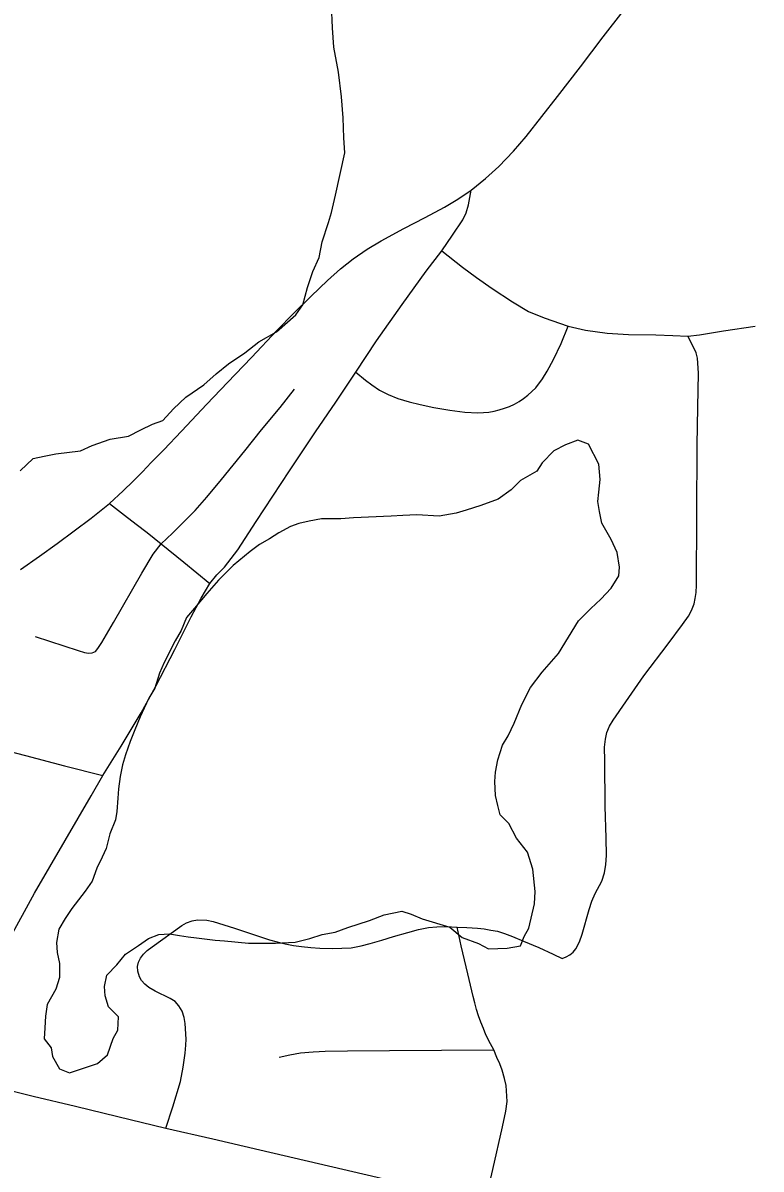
# Model space of a CAD drawing. Extents: x 103424 to 290657, y 38711 to 110967.
# Drawn here: x 214250.2701 to 214250.451, y 40209.4297 to 40209.7104 of the extents above; entities that cross this region are included whole.
import ezdxf

# ---------------------------------------------------------------- set-up
doc = ezdxf.new("R2010")
doc.units = 0
for name, color, linetype in [('GM_X_Major_Lake', 7, 'Continuous'), ('GM_X_Major_River', 7, 'Continuous'), ('GM_X_Minor_Lake', 7, 'Continuous'), ('GM_X_State_Route', 7, 'Continuous'), ('GM_X_Township_Road', 7, 'Continuous')]:
    doc.layers.add(name, color=color, linetype=linetype)

msp = doc.modelspace()

# ---------------------------------------------------------------- linework, layer by layer
at = {"layer": 'GM_X_Major_Lake'}
msp.add_lwpolyline([(214250.26946, 40209.60067), (214250.27268, 40209.60371), (214250.27534, 40209.60428), (214250.27818, 40209.60485), (214250.28426, 40209.60562), (214250.2871, 40209.60695), (214250.29147, 40209.60848), (214250.29602, 40209.60924), (214250.29905, 40209.61077), (214250.3019, 40209.6121), (214250.30437, 40209.61305), (214250.30702, 40209.6159), (214250.31006, 40209.61875), (214250.31442, 40209.6218), (214250.31746, 40209.62446), (214250.32049, 40209.62693), (214250.32448, 40209.6296), (214250.32789, 40209.63226), (214250.33226, 40209.63473), (214250.337, 40209.63892), (214250.33871, 40209.64139), (214250.33985, 40209.64557), (214250.34118, 40209.64956), (214250.34269, 40209.65298), (214250.34345, 40209.65678), (214250.34497, 40209.66153), (214250.34573, 40209.664), (214250.34668, 40209.66818), (214250.34896, 40209.67862), (214250.34877, 40209.68223), (214250.34858, 40209.68717), (214250.3482, 40209.6923), (214250.34745, 40209.69837), (214250.34631, 40209.70445), (214250.34593, 40209.7092), (214250.34574, 40209.71471)], dxfattribs=at)
at = {"layer": 'GM_X_Major_River'}
msp.add_lwpolyline([(214250.26946, 40209.60067), (214250.27268, 40209.60371), (214250.27534, 40209.60428), (214250.27818, 40209.60485), (214250.28426, 40209.60562), (214250.2871, 40209.60695), (214250.29147, 40209.60848), (214250.29602, 40209.60924), (214250.29905, 40209.61077), (214250.3019, 40209.6121), (214250.30437, 40209.61305), (214250.30702, 40209.6159), (214250.31006, 40209.61875), (214250.31442, 40209.6218), (214250.31746, 40209.62446), (214250.32049, 40209.62693), (214250.32448, 40209.6296), (214250.32789, 40209.63226), (214250.33226, 40209.63473), (214250.337, 40209.63892), (214250.33871, 40209.64139), (214250.33985, 40209.64557), (214250.34118, 40209.64956), (214250.34269, 40209.65298), (214250.34345, 40209.65678), (214250.34497, 40209.66153), (214250.34573, 40209.664), (214250.34668, 40209.66818), (214250.34896, 40209.67862), (214250.34877, 40209.68223), (214250.34858, 40209.68717), (214250.3482, 40209.6923), (214250.34745, 40209.69837), (214250.34631, 40209.70445), (214250.34593, 40209.7092), (214250.34574, 40209.71471)], dxfattribs=at)
at = {"layer": 'GM_X_Minor_Lake'}
for points in [[(214250.36297, 40209.4929), (214250.36524, 40209.49215), (214250.3679, 40209.49101), (214250.37473, 40209.48893), (214250.37776, 40209.48646), (214250.38175, 40209.48495), (214250.38421, 40209.48362), (214250.38877, 40209.48382), (214250.39199, 40209.48439), (214250.39294, 40209.48667), (214250.39408, 40209.48876), (214250.39541, 40209.49465), (214250.3956, 40209.49769), (214250.39503, 40209.5032), (214250.3937, 40209.50737), (214250.39105, 40209.51079), (214250.38915, 40209.51439), (214250.38706, 40209.51648), (214250.3865, 40209.51876), (214250.38593, 40209.52123), (214250.38574, 40209.52465), (214250.38593, 40209.52692), (214250.3865, 40209.52996), (214250.38764, 40209.53357), (214250.38896, 40209.53585), (214250.39048, 40209.53889), (214250.39238, 40209.54346), (214250.39447, 40209.54764), (214250.39731, 40209.55144), (214250.4013, 40209.556), (214250.40623, 40209.56398), (214250.40927, 40209.56702), (214250.41173, 40209.56931), (214250.4142, 40209.57197), (214250.4161, 40209.57501), (214250.41629, 40209.5771), (214250.41572, 40209.58071), (214250.4142, 40209.58393), (214250.41193, 40209.58792), (214250.41136, 40209.59077), (214250.41098, 40209.59323), (214250.41117, 40209.59551), (214250.41155, 40209.59855), (214250.41117, 40209.60235), (214250.40871, 40209.60728), (214250.40605, 40209.60823), (214250.40301, 40209.60709), (214250.40017, 40209.60557), (214250.39732, 40209.60271), (214250.39599, 40209.60062), (214250.39201, 40209.59834), (214250.38973, 40209.59606), (214250.38651, 40209.59378), (214250.38233, 40209.59225), (214250.37873, 40209.59111), (214250.37626, 40209.59034), (214250.37209, 40209.58958), (214250.36659, 40209.58995), (214250.36317, 40209.58976), (214250.36033, 40209.58957), (214250.35114, 40209.58923)], [(214250.35114, 40209.58923), (214250.34799, 40209.58898), (214250.34325, 40209.58898), (214250.34022, 40209.5884), (214250.33775, 40209.58783), (214250.33566, 40209.58707), (214250.33282, 40209.58555), (214250.33054, 40209.58403), (214250.32807, 40209.58269), (214250.3258, 40209.58098), (214250.32162, 40209.57756), (214250.31802, 40209.57394), (214250.31517, 40209.57071), (214250.31214, 40209.5671), (214250.31024, 40209.56482), (214250.30891, 40209.56159), (214250.30739, 40209.55912), (214250.30474, 40209.5538), (214250.3036, 40209.55114), (214250.30246, 40209.54753), (214250.30094, 40209.54506), (214250.2998, 40209.54259), (214250.29885, 40209.5405), (214250.29752, 40209.53727), (214250.29639, 40209.53442), (214250.29525, 40209.53119), (214250.29449, 40209.52872), (214250.29392, 40209.52587), (214250.29354, 40209.52283), (214250.29335, 40209.52055), (214250.29316, 40209.51732), (214250.29278, 40209.51523), (214250.29145, 40209.51181), (214250.2905, 40209.5082), (214250.28955, 40209.50611), (214250.28822, 40209.50345), (214250.28708, 40209.50022), (214250.28538, 40209.49775), (214250.28215, 40209.49357), (214250.28044, 40209.4911), (214250.27892, 40209.48844), (214250.27835, 40209.48521), (214250.27854, 40209.48274), (214250.27911, 40209.48008)], [(214250.27911, 40209.48008), (214250.27911, 40209.47666), (214250.27816, 40209.47381), (214250.27608, 40209.47001), (214250.2757, 40209.46716), (214250.27551, 40209.46432), (214250.27532, 40209.46166), (214250.27702, 40209.45938), (214250.2774, 40209.45729), (214250.27911, 40209.45425), (214250.28158, 40209.45331), (214250.28841, 40209.45559), (214250.29087, 40209.45769), (214250.2922, 40209.46168), (214250.29334, 40209.46377), (214250.29353, 40209.467), (214250.29106, 40209.46946), (214250.29031, 40209.47212), (214250.29012, 40209.4744), (214250.29069, 40209.47725), (214250.29315, 40209.47972), (214250.29524, 40209.48238), (214250.29846, 40209.48447), (214250.30093, 40209.48618), (214250.3034, 40209.48714), (214250.30605, 40209.48733), (214250.30852, 40209.48695), (214250.31061, 40209.48658), (214250.31269, 40209.48639), (214250.31725, 40209.48582), (214250.31952, 40209.48564), (214250.3254, 40209.48507), (214250.33204, 40209.48508), (214250.33679, 40209.48528), (214250.34039, 40209.48623), (214250.34343, 40209.48718), (214250.34665, 40209.48776), (214250.34969, 40209.4889), (214250.355, 40209.49062), (214250.3586, 40209.49195), (214250.36297, 40209.4929)]]:
    msp.add_lwpolyline(points, dxfattribs=at)
at = {"layer": 'GM_X_State_Route'}
msp.add_lwpolyline([(214250.26955, 40209.57657), (214250.27416, 40209.57983), (214250.2785, 40209.58288), (214250.28269, 40209.58598), (214250.28683, 40209.58909), (214250.29136, 40209.59274), (214250.29468, 40209.59585), (214250.2971, 40209.59821), (214250.2994, 40209.6005), (214250.30157, 40209.60274), (214250.30465, 40209.60589), (214250.30899, 40209.61046), (214250.31522, 40209.61705), (214250.32028, 40209.62232), (214250.32614, 40209.62847), (214250.33239, 40209.63512), (214250.33638, 40209.63924), (214250.34076, 40209.64352), (214250.34476, 40209.64733), (214250.34796, 40209.65019), (214250.35101, 40209.6526), (214250.35448, 40209.65496), (214250.35786, 40209.657), (214250.36344, 40209.66005), (214250.36863, 40209.66272), (214250.37344, 40209.66529), (214250.37663, 40209.6672), (214250.37994, 40209.66943), (214250.38344, 40209.6723), (214250.3867, 40209.6752), (214250.39032, 40209.67901), (214250.39342, 40209.68261), (214250.40112, 40209.6924), (214250.40668, 40209.69965), (214250.41229, 40209.70696), (214250.41715, 40209.71329)], dxfattribs=at)
at = {"layer": 'GM_X_Township_Road'}
for points in [[(214250.26669, 40209.4858), (214250.27297, 40209.49732), (214250.2805, 40209.51021), (214250.28687, 40209.52112), (214250.28974, 40209.52609), (214250.29422, 40209.53329), (214250.29912, 40209.54148), (214250.30265, 40209.54801), (214250.30737, 40209.55696), (214250.31132, 40209.56492), (214250.3138, 40209.56954), (214250.31594, 40209.57316), (214250.31766, 40209.57521), (214250.31947, 40209.57711), (214250.32276, 40209.58136), (214250.32723, 40209.58831), (214250.33543, 40209.60075), (214250.34181, 40209.61022), (214250.34677, 40209.61754), (214250.35172, 40209.62485), (214250.35677, 40209.63252), (214250.36305, 40209.64147), (214250.36887, 40209.64962), (214250.37277, 40209.65462), (214250.37534, 40209.65845), (214250.37792, 40209.66215), (214250.37868, 40209.66386), (214250.37929, 40209.66587), (214250.37994, 40209.66943)], [(214250.37277, 40209.65462), (214250.37784, 40209.65057), (214250.38121, 40209.64806), (214250.38504, 40209.64534), (214250.39007, 40209.64207), (214250.39394, 40209.63976), (214250.39781, 40209.63815), (214250.40372, 40209.6361), (214250.40798, 40209.63518), (214250.41326, 40209.63442), (214250.41849, 40209.63412), (214250.42519, 40209.63402), (214250.4293, 40209.63388), (214250.43303, 40209.63367), (214250.43587, 40209.63403), (214250.44175, 40209.63496), (214250.44954, 40209.63613)], [(214250.35172, 40209.62485), (214250.35405, 40209.62294), (214250.35562, 40209.62176), (214250.35749, 40209.6205), (214250.35964, 40209.6194), (214250.36196, 40209.61844), (214250.36473, 40209.61763), (214250.36745, 40209.61696), (214250.37076, 40209.61622), (214250.37469, 40209.61557), (214250.37836, 40209.61507), (214250.3816, 40209.61493), (214250.38293, 40209.61496), (214250.38423, 40209.61509), (214250.38553, 40209.6153), (214250.38683, 40209.61562), (214250.38809, 40209.61602), (214250.38932, 40209.6165), (214250.39051, 40209.61707), (214250.39167, 40209.61772), (214250.39276, 40209.61845), (214250.39382, 40209.61926), (214250.3948, 40209.62013), (214250.39574, 40209.62107), (214250.39738, 40209.62322), (214250.39858, 40209.62513), (214250.40009, 40209.628), (214250.40201, 40209.63187), (214250.40372, 40209.6361)], [(214250.40223, 40209.48127), (214250.4032, 40209.48166), (214250.40411, 40209.48223), (214250.4049, 40209.48287), (214250.40559, 40209.48369), (214250.40646, 40209.48541), (214250.40712, 40209.48726), (214250.40885, 40209.49331), (214250.40953, 40209.49532), (214250.41034, 40209.49718), (214250.41195, 40209.50025), (214250.4126, 40209.50231), (214250.41295, 40209.50433), (214250.41305, 40209.50649), (214250.413, 40209.51082), (214250.41275, 40209.51851), (214250.41264, 40209.52969), (214250.4126, 40209.53306), (214250.4128, 40209.53497), (214250.41316, 40209.53663), (214250.41386, 40209.53819), (214250.41471, 40209.53966), (214250.41784, 40209.54417), (214250.42225, 40209.55053), (214250.42816, 40209.55837), (214250.43172, 40209.56309), (214250.43321, 40209.56512), (214250.43393, 40209.56651), (214250.43454, 40209.56817), (214250.43484, 40209.56948), (214250.43504, 40209.57089), (214250.43513, 40209.57274), (214250.43526, 40209.60702), (214250.43544, 40209.61626), (214250.4356, 40209.62466), (214250.43538, 40209.6283), (214250.43505, 40209.62959), (214250.43409, 40209.63161), (214250.43303, 40209.63367)], [(214250.27311, 40209.56014), (214250.28368, 40209.55671), (214250.28524, 40209.55626), (214250.28621, 40209.55608), (214250.28709, 40209.55617), (214250.28792, 40209.55649), (214250.28852, 40209.55718), (214250.28949, 40209.55866), (214250.29235, 40209.56355), (214250.29928, 40209.57568), (214250.30202, 40209.58031), (214250.30401, 40209.5828), (214250.30679, 40209.58544), (214250.31229, 40209.59098), (214250.3152, 40209.59427), (214250.31881, 40209.59861), (214250.3245, 40209.60564), (214250.32857, 40209.61077), (214250.33314, 40209.61619), (214250.33666, 40209.62067)], [(214250.29136, 40209.59274), (214250.29501, 40209.58987), (214250.29789, 40209.58766), (214250.30053, 40209.58563), (214250.30401, 40209.5828), (214250.30956, 40209.57832), (214250.31594, 40209.57316)], [(214250.24508, 40209.53758), (214250.24928, 40209.53656), (214250.26121, 40209.53342), (214250.27077, 40209.53097), (214250.28033, 40209.52851), (214250.28974, 40209.52609)], [(214250.30513, 40209.43978), (214250.30683, 40209.44494), (214250.30874, 40209.45116), (214250.30942, 40209.45468), (214250.30985, 40209.45815), (214250.31002, 40209.46007), (214250.3101, 40209.46155), (214250.30989, 40209.46536), (214250.30959, 40209.46688), (214250.30917, 40209.46841), (214250.30835, 40209.4697), (214250.3074, 40209.47077), (214250.30617, 40209.47153), (214250.30255, 40209.4733), (214250.30098, 40209.47423), (214250.30001, 40209.47499), (214250.29917, 40209.47588), (214250.29866, 40209.47681), (214250.29828, 40209.47816), (214250.2982, 40209.47934), (214250.29845, 40209.4804), (214250.29896, 40209.48141), (214250.29967, 40209.48238), (214250.30056, 40209.48322), (214250.30183, 40209.48411), (214250.30902, 40209.48939), (214250.31019, 40209.49005), (214250.31158, 40209.49055), (214250.31291, 40209.49079), (214250.31521, 40209.49065), (214250.31677, 40209.49032), (214250.32195, 40209.48876), (214250.32762, 40209.48685), (214250.33054, 40209.48588), (214250.33239, 40209.48534), (214250.33438, 40209.48487), (214250.3364, 40209.48449), (214250.33839, 40209.4842), (214250.34062, 40209.48396), (214250.34286, 40209.48382), (214250.34595, 40209.48374), (214250.35055, 40209.48394), (214250.35295, 40209.48441), (214250.35523, 40209.48495), (214250.35802, 40209.48576), (214250.36089, 40209.48664), (214250.36439, 40209.48766), (214250.36705, 40209.48837), (214250.3695, 40209.48888), (214250.37149, 40209.48905), (214250.37385, 40209.48909), (214250.37651, 40209.48898), (214250.37887, 40209.48886), (214250.38147, 40209.48872), (214250.3831, 40209.48852), (214250.38473, 40209.48826), (214250.38637, 40209.48795), (214250.38808, 40209.48744), (214250.39006, 40209.48669), (214250.39278, 40209.48555), (214250.39648, 40209.48396), (214250.40001, 40209.48234), (214250.40223, 40209.48127)], [(214250.38325, 40209.42121), (214250.38523, 40209.42964), (214250.38757, 40209.44006), (214250.38846, 40209.44388), (214250.38872, 40209.44629), (214250.38851, 40209.45022), (214250.38812, 40209.45192), (214250.38752, 40209.45397), (214250.38698, 40209.45546), (214250.38626, 40209.45709), (214250.38545, 40209.45895), (214250.38467, 40209.4604), (214250.38356, 40209.46263), (214250.38292, 40209.46415), (214250.3823, 40209.46569), (214250.38174, 40209.46724), (214250.38124, 40209.46882), (214250.38082, 40209.47041), (214250.38041, 40209.47202), (214250.37908, 40209.47757), (214250.37751, 40209.48438), (214250.37651, 40209.48898)], [(214250.33293, 40209.45711), (214250.3355, 40209.45771), (214250.33812, 40209.45817), (214250.3412, 40209.45846), (214250.34419, 40209.4586), (214250.3496, 40209.45872), (214250.35994, 40209.45878), (214250.3727, 40209.45887), (214250.38545, 40209.45895)], [(214250.24645, 40209.45412), (214250.25311, 40209.45236), (214250.26288, 40209.44999), (214250.27265, 40209.44761), (214250.283, 40209.44512), (214250.29335, 40209.44262), (214250.30513, 40209.43978), (214250.31664, 40209.43712), (214250.32815, 40209.43446), (214250.34251, 40209.4311), (214250.35687, 40209.42773), (214250.37006, 40209.42447), (214250.38325, 40209.42121), (214250.39391, 40209.41862), (214250.40458, 40209.41603), (214250.41713, 40209.41309), (214250.42968, 40209.41015), (214250.44357, 40209.40717), (214250.45074, 40209.40585), (214250.45468, 40209.40563)]]:
    msp.add_lwpolyline(points, dxfattribs=at)

doc.saveas('drawing.dxf')
